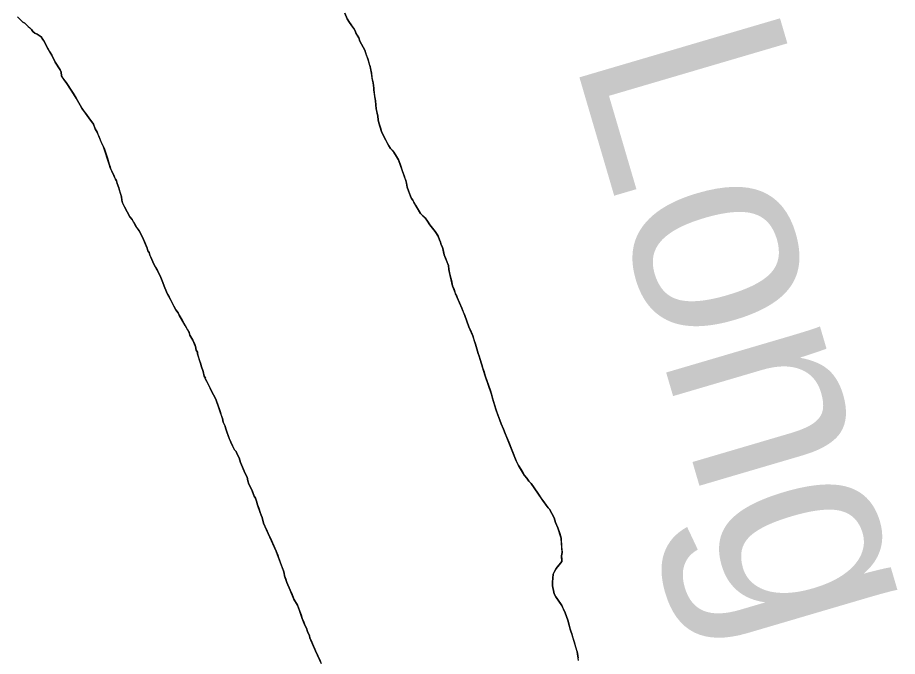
# Model space of a CAD drawing. Extents: x 3172297 to 3210190, y 958463 to 983887.
# Drawn here: x 3178339.8 to 3178828, y 966207.2 to 966561.4 of the extents above; entities that cross this region are included whole.
import ezdxf

# ---------------------------------------------------------------- set-up
doc = ezdxf.new("R2010")
doc.units = 0
for name, color, linetype in [('V-RIVR-IDEN', 7, 'Continuous'), ('V-SITE-VEGE', 7, 'Continuous'), ('V-TOPO-SHOR', 7, 'Continuous')]:
    doc.layers.add(name, color=color, linetype=linetype)

msp = doc.modelspace()

# ---------------------------------------------------------------- linework, layer by layer
at = {"layer": 'V-SITE-VEGE'}
for p, q in [((3178522.62, 966560.73), (3178521.31, 966563.8)), ((3178342.68, 966558.91), (3178339.84, 966561.76)), ((3178343.77, 966558.25), (3178342.68, 966558.91)), ((3178524.06, 966558.75), (3178522.62, 966560.73)), ((3178344.87, 966557.37), (3178343.77, 966558.25)), ((3178347.48, 966554.74), (3178344.87, 966557.37)), ((3178348.35, 966553.65), (3178347.48, 966554.74)), ((3178524.89, 966557.29), (3178524.06, 966558.75)), ((3178526.36, 966555.42), (3178524.89, 966557.29)), ((3178527.19, 966553.96), (3178526.36, 966555.42)), ((3178527.41, 966552.92), (3178527.19, 966553.96)), ((3178349.44, 966552.77), (3178348.35, 966553.65)), ((3178350.7, 966552.15), (3178349.44, 966552.77)), ((3178352.99, 966550.7), (3178350.7, 966552.15)), ((3178353.83, 966549.24), (3178352.99, 966550.7)), ((3178354.46, 966548.41), (3178353.83, 966549.24)), ((3178529.08, 966550.22), (3178527.41, 966552.92)), ((3178529.71, 966548.34), (3178529.08, 966550.22)), ((3178356.35, 966544.67), (3178354.46, 966548.41)), ((3178358.86, 966540.51), (3178356.35, 966544.67)), ((3178532.44, 966543.35), (3178529.71, 966548.34)), ((3178360.75, 966536.76), (3178358.86, 966540.51)), ((3178534.33, 966537.94), (3178532.44, 966543.35)), ((3178363.47, 966532.39), (3178360.75, 966536.76)), ((3178535.38, 966534.19), (3178534.33, 966537.94)), ((3178364.1, 966531.15), (3178363.47, 966532.39)), ((3178364.11, 966529.06), (3178364.1, 966531.15)), ((3178536.23, 966530.65), (3178535.38, 966534.19)), ((3178536.66, 966526.7), (3178536.23, 966530.65)), ((3178365.99, 966526.36), (3178364.11, 966529.06)), ((3178366.83, 966525.32), (3178365.99, 966526.36)), ((3178369.55, 966521.16), (3178366.83, 966525.32)), ((3178537.08, 966525.24), (3178536.66, 966526.7)), ((3178537.51, 966522.32), (3178537.08, 966525.24)), ((3178372.27, 966516.8), (3178369.55, 966521.16)), ((3178537.51, 966521.28), (3178537.51, 966522.32)), ((3178538.36, 966515.24), (3178537.51, 966521.28)), ((3178374.58, 966512.84), (3178372.27, 966516.8)), ((3178538.79, 966511.07), (3178538.36, 966515.24)), ((3178375.42, 966511.18), (3178374.58, 966512.84)), ((3178377.51, 966508.48), (3178375.42, 966511.18)), ((3178539.64, 966506.7), (3178538.79, 966511.07)), ((3178378.35, 966507.02), (3178377.51, 966508.48)), ((3178379.39, 966505.77), (3178378.35, 966507.02)), ((3178381.91, 966502.24), (3178379.39, 966505.77)), ((3178539.85, 966504.61), (3178539.64, 966506.7)), ((3178382.96, 966499.74), (3178381.91, 966502.24)), ((3178540.28, 966502.95), (3178539.85, 966504.61)), ((3178541.75, 966498.16), (3178540.28, 966502.95)), ((3178384, 966497.87), (3178382.96, 966499.74)), ((3178386.73, 966491.21), (3178384, 966497.87)), ((3178542.59, 966496.29), (3178541.75, 966498.16)), ((3178545.74, 966490.26), (3178542.59, 966496.29)), ((3178387.57, 966489.75), (3178386.73, 966491.21)), ((3178390.73, 966480.18), (3178387.57, 966489.75)), ((3178546.78, 966488.8), (3178545.74, 966490.26)), ((3178548.67, 966486.72), (3178546.78, 966488.8)), ((3178550.13, 966484.43), (3178548.67, 966486.72)), ((3178551.18, 966482.56), (3178550.13, 966484.43)), ((3178555.17, 966471.11), (3178551.18, 966482.56)), ((3178391.36, 966477.68), (3178390.73, 966480.18)), ((3178392.2, 966476.22), (3178391.36, 966477.68)), ((3178394.09, 966471.85), (3178392.2, 966476.22)), ((3178394.72, 966470.81), (3178394.09, 966471.85)), ((3178555.6, 966469.66), (3178555.17, 966471.11)), ((3178395.14, 966469.35), (3178394.72, 966470.81)), ((3178395.98, 966467.06), (3178395.14, 966469.35)), ((3178397.45, 966462.07), (3178395.98, 966467.06)), ((3178556.02, 966467.37), (3178555.6, 966469.66)), ((3178556.65, 966465.28), (3178556.02, 966467.37)), ((3178397.67, 966460.19), (3178397.45, 966462.07)), ((3178557.91, 966462.37), (3178556.65, 966465.28)), ((3178558.33, 966461.12), (3178557.91, 966462.37)), ((3178398.09, 966458.74), (3178397.67, 966460.19)), ((3178399.14, 966456.45), (3178398.09, 966458.74)), ((3178402.07, 966450.83), (3178399.14, 966456.45)), ((3178559.17, 966460.08), (3178558.33, 966461.12)), ((3178559.59, 966459.04), (3178559.17, 966460.08)), ((3178563.36, 966452.8), (3178559.59, 966459.04)), ((3178565.87, 966450.31), (3178563.36, 966452.8)), ((3178403.33, 966449.38), (3178402.07, 966450.83)), ((3178405.21, 966446.05), (3178403.33, 966449.38)), ((3178567.33, 966448.44), (3178565.87, 966450.31)), ((3178568.59, 966446.57), (3178567.33, 966448.44)), ((3178571.52, 966442.83), (3178568.59, 966446.57)), ((3178407.31, 966443.14), (3178405.21, 966446.05)), ((3178409.19, 966439.6), (3178407.31, 966443.14)), ((3178573.19, 966440.12), (3178571.52, 966442.83)), ((3178411.72, 966433.56), (3178409.19, 966439.6)), ((3178573.83, 966438.25), (3178573.19, 966440.12)), ((3178574.46, 966436.79), (3178573.83, 966438.25)), ((3178574.88, 966435.33), (3178574.46, 966436.79)), ((3178412.14, 966432.11), (3178411.72, 966433.56)), ((3178412.77, 966431.07), (3178412.14, 966432.11)), ((3178575.51, 966434.09), (3178574.88, 966435.33)), ((3178576.56, 966429.92), (3178575.51, 966434.09)), ((3178413.19, 966429.61), (3178412.77, 966431.07)), ((3178413.81, 966428.57), (3178413.19, 966429.61)), ((3178415.49, 966424.62), (3178413.81, 966428.57)), ((3178578.87, 966423.89), (3178576.56, 966429.92)), ((3178418.22, 966419.62), (3178415.49, 966424.62)), ((3178579.09, 966421.8), (3178578.87, 966423.89)), ((3178419.27, 966417.34), (3178418.22, 966419.62)), ((3178420.11, 966415.46), (3178419.27, 966417.34)), ((3178581.2, 966412.64), (3178579.09, 966421.8)), ((3178421.58, 966411.51), (3178420.11, 966415.46)), ((3178583.72, 966406.19), (3178581.2, 966412.64)), ((3178423.05, 966407.97), (3178421.58, 966411.51)), ((3178424.73, 966405.06), (3178423.05, 966407.97)), ((3178425.15, 966404.02), (3178424.73, 966405.06)), ((3178427.66, 966399.44), (3178425.15, 966404.02)), ((3178586.24, 966400.36), (3178583.72, 966406.19)), ((3178428.92, 966397.78), (3178427.66, 966399.44)), ((3178429.54, 966396.32), (3178428.92, 966397.78)), ((3178587.92, 966396.2), (3178586.24, 966400.36)), ((3178432.9, 966390.7), (3178429.54, 966396.32)), ((3178590.23, 966389.96), (3178587.92, 966396.2)), ((3178435, 966386.75), (3178432.9, 966390.7)), ((3178592.33, 966384.96), (3178590.23, 966389.96)), ((3178435.42, 966385.3), (3178435, 966386.75)), ((3178437.09, 966382.59), (3178435.42, 966385.3)), ((3178593.81, 966380.38), (3178592.33, 966384.96)), ((3178438.56, 966379.05), (3178437.09, 966382.59)), ((3178438.99, 966376.97), (3178438.56, 966379.05)), ((3178595.28, 966375.18), (3178593.81, 966380.38)), ((3178439.61, 966375.93), (3178438.99, 966376.97)), ((3178439.62, 966374.89), (3178439.61, 966375.93)), ((3178441.51, 966369.27), (3178439.62, 966374.89)), ((3178595.91, 966373.72), (3178595.28, 966375.18)), ((3178596.54, 966371.85), (3178595.91, 966373.72)), ((3178441.72, 966368.23), (3178441.51, 966369.27)), ((3178599.28, 966362.69), (3178596.54, 966371.85)), ((3178442.77, 966365.1), (3178441.72, 966368.23)), ((3178443.41, 966362.6), (3178442.77, 966365.1)), ((3178444.04, 966361.57), (3178443.41, 966362.6)), ((3178443.83, 966361.36), (3178444.04, 966361.57)), ((3178444.88, 966359.69), (3178443.83, 966361.36)), ((3178446.76, 966355.95), (3178444.88, 966359.69)), ((3178602.85, 966352.69), (3178599.28, 966362.69)), ((3178447.39, 966354.28), (3178446.76, 966355.95)), ((3178448.44, 966352.2), (3178447.39, 966354.28)), ((3178449.91, 966349.91), (3178448.44, 966352.2)), ((3178453.48, 966339.09), (3178449.91, 966349.91)), ((3178603.28, 966350.4), (3178602.85, 966352.69)), ((3178605.39, 966343.74), (3178603.28, 966350.4)), ((3178608.12, 966336.25), (3178605.39, 966343.74)), ((3178453.91, 966337.01), (3178453.48, 966339.09)), ((3178454.54, 966335.97), (3178453.91, 966337.01)), ((3178454.96, 966334.93), (3178454.54, 966335.97)), ((3178455.17, 966333.89), (3178454.96, 966334.93)), ((3178609.38, 966333.13), (3178608.12, 966336.25)), ((3178456.01, 966331.8), (3178455.17, 966333.89)), ((3178456.85, 966329.1), (3178456.01, 966331.8)), ((3178610.43, 966330.84), (3178609.38, 966333.13)), ((3178611.27, 966328.55), (3178610.43, 966330.84)), ((3178458.11, 966325.98), (3178456.85, 966329.1)), ((3178460.21, 966321.82), (3178458.11, 966325.98)), ((3178616.52, 966315.64), (3178611.27, 966328.55)), ((3178461.05, 966320.78), (3178460.21, 966321.82)), ((3178461.47, 966319.73), (3178461.05, 966320.78)), ((3178462.72, 966317.24), (3178461.47, 966319.73)), ((3178463.56, 966314.74), (3178462.72, 966317.24)), ((3178466.09, 966308.71), (3178463.56, 966314.74)), ((3178617.78, 966313.15), (3178616.52, 966315.64)), ((3178621.13, 966307.53), (3178617.78, 966313.15)), ((3178467.13, 966306.62), (3178466.09, 966308.71)), ((3178467.56, 966304.54), (3178467.13, 966306.62)), ((3178622.38, 966306.08), (3178621.13, 966307.53)), ((3178623.43, 966304.41), (3178622.38, 966306.08)), ((3178468.19, 966302.67), (3178467.56, 966304.54)), ((3178469.66, 966299.96), (3178468.19, 966302.67)), ((3178624.69, 966303.17), (3178623.43, 966304.41)), ((3178628.45, 966297.76), (3178624.69, 966303.17)), ((3178471.13, 966296.01), (3178469.66, 966299.96)), ((3178471.75, 966294.97), (3178471.13, 966296.01)), ((3178631.18, 966293.6), (3178628.45, 966297.76)), ((3178472.39, 966293.31), (3178471.75, 966294.97)), ((3178473.02, 966291.22), (3178472.39, 966293.31)), ((3178474.49, 966287.06), (3178473.02, 966291.22)), ((3178634.11, 966289.65), (3178631.18, 966293.6)), ((3178474.91, 966285.6), (3178474.49, 966287.06)), ((3178475.54, 966284.14), (3178474.91, 966285.6)), ((3178634.94, 966288.82), (3178634.11, 966289.65)), ((3178637.46, 966284.04), (3178634.94, 966288.82)), ((3178476.18, 966281.02), (3178475.54, 966284.14)), ((3178478.9, 966275.4), (3178476.18, 966281.02)), ((3178638.3, 966281.54), (3178637.46, 966284.04)), ((3178639.56, 966278.42), (3178638.3, 966281.54)), ((3178641.45, 966272.8), (3178639.56, 966278.42)), ((3178483.31, 966265.62), (3178478.9, 966275.4)), ((3178641.9, 966264.88), (3178641.45, 966272.8)), ((3178487.31, 966254.59), (3178483.31, 966265.62)), ((3178641.69, 966263), (3178641.9, 966264.88)), ((3178641.7, 966259.88), (3178641.69, 966263)), ((3178638.59, 966255.91), (3178641.7, 966259.88)), ((3178487.73, 966253.34), (3178487.31, 966254.59)), ((3178487.94, 966251.88), (3178487.73, 966253.34)), ((3178489.2, 966248.14), (3178487.94, 966251.88)), ((3178636.53, 966248.4), (3178636.93, 966252.78)), ((3178636.93, 966252.78), (3178638.59, 966255.91)), ((3178491.09, 966243.98), (3178489.2, 966248.14)), ((3178636.54, 966246.32), (3178636.53, 966248.4)), ((3178493.19, 966238.98), (3178491.09, 966243.98)), ((3178637.59, 966241.94), (3178636.54, 966246.32)), ((3178638.43, 966240.28), (3178637.59, 966241.94)), ((3178495.08, 966235.65), (3178493.19, 966238.98)), ((3178641.78, 966235.5), (3178638.43, 966240.28)), ((3178496.33, 966232.74), (3178495.08, 966235.65)), ((3178497.81, 966228.16), (3178496.33, 966232.74)), ((3178642.62, 966233.41), (3178641.78, 966235.5)), ((3178643.67, 966231.33), (3178642.62, 966233.41)), ((3178499.28, 966224.62), (3178497.81, 966228.16)), ((3178645.14, 966227.38), (3178643.67, 966231.33)), ((3178645.77, 966224.46), (3178645.14, 966227.38)), ((3178500.12, 966222.96), (3178499.28, 966224.62)), ((3178500.75, 966221.08), (3178500.12, 966222.96)), ((3178646.41, 966222.38), (3178645.77, 966224.46)), ((3178647.04, 966220.71), (3178646.41, 966222.38)), ((3178501.8, 966218.59), (3178500.75, 966221.08)), ((3178502.01, 966217.55), (3178501.8, 966218.59)), ((3178505.16, 966210.26), (3178502.01, 966217.55)), ((3178647.25, 966219.68), (3178647.04, 966220.71)), ((3178650.2, 966209.89), (3178647.25, 966219.68)), ((3178508.51, 966203.19), (3178505.16, 966210.26)), ((3178651.05, 966204.9), (3178650.2, 966209.89))]:
    msp.add_line(p, q, dxfattribs=at)
at = {"layer": 'V-TOPO-SHOR'}
for points in [[(3178521.31, 966563.8), (3178522.62, 966560.73), (3178524.05, 966558.75), (3178524.89, 966557.29), (3178525.52, 966556.46), (3178526.36, 966555.42), (3178527.19, 966553.96), (3178527.41, 966552.92)], [(3178339.84, 966561.75), (3178340.93, 966560.66), (3178341.81, 966559.78), (3178342.68, 966558.91), (3178343.77, 966558.25), (3178344.86, 966557.37), (3178345.73, 966556.49), (3178346.61, 966555.62), (3178347.48, 966554.74), (3178348.35, 966553.65), (3178349.44, 966552.77), (3178350.7, 966552.15), (3178352.99, 966550.7), (3178353.83, 966549.24), (3178354.46, 966548.41), (3178355.09, 966547.17), (3178355.72, 966545.92), (3178356.35, 966544.67), (3178357.6, 966542.59), (3178358.86, 966540.51), (3178360.75, 966536.76), (3178363.47, 966532.39), (3178364.1, 966531.15), (3178364.11, 966529.06), (3178364.94, 966527.82), (3178365.99, 966526.36), (3178366.83, 966525.32), (3178367.87, 966523.66), (3178369.55, 966521.16), (3178370.6, 966519.5), (3178372.27, 966516.8), (3178373.11, 966515.34), (3178374.58, 966512.84), (3178375.42, 966511.18), (3178376.67, 966509.51), (3178377.51, 966508.48), (3178378.35, 966507.02), (3178379.39, 966505.77), (3178381.91, 966502.24), (3178382.96, 966499.74), (3178384, 966497.87), (3178384.42, 966496.83), (3178385.05, 966495.16), (3178386.1, 966492.67), (3178386.73, 966491.21), (3178387.57, 966489.75), (3178387.99, 966488.5), (3178389.68, 966483.51), (3178390.73, 966480.18), (3178391.15, 966478.72), (3178391.36, 966477.68), (3178392.2, 966476.22), (3178393.25, 966473.93), (3178393.67, 966472.89), (3178394.09, 966471.85), (3178394.72, 966470.81), (3178395.14, 966469.35), (3178395.98, 966467.06), (3178396.61, 966464.77), (3178397.45, 966462.07), (3178397.67, 966460.19), (3178398.09, 966458.74), (3178399.14, 966456.45), (3178402.07, 966450.83), (3178403.33, 966449.38), (3178404.17, 966447.92), (3178405.21, 966446.05), (3178406.05, 966444.8), (3178407.31, 966443.14), (3178407.94, 966441.89), (3178409.19, 966439.6), (3178410.46, 966436.69), (3178411.72, 966433.56)], [(3178527.41, 966552.92), (3178528.25, 966551.67), (3178529.08, 966550.22), (3178529.71, 966548.34), (3178531.6, 966545.02), (3178532.44, 966543.35), (3178532.86, 966542.1), (3178533.49, 966540.23), (3178533.91, 966538.98), (3178534.33, 966537.94), (3178534.96, 966535.65), (3178535.38, 966534.19), (3178535.6, 966533.15), (3178536.23, 966530.65), (3178536.45, 966528.15), (3178536.66, 966526.7), (3178537.08, 966525.24), (3178537.29, 966523.78), (3178537.51, 966522.32), (3178537.51, 966521.28), (3178537.72, 966519.82), (3178537.94, 966517.95), (3178538.36, 966515.24), (3178538.58, 966512.74), (3178538.79, 966511.07), (3178539, 966509.82), (3178539.64, 966506.7), (3178539.85, 966504.61), (3178540.28, 966502.95), (3178541.12, 966500.24), (3178541.75, 966498.16), (3178542.59, 966496.29), (3178545.11, 966491.5), (3178545.74, 966490.26), (3178546.78, 966488.8), (3178547.62, 966487.97), (3178548.67, 966486.72), (3178550.13, 966484.43), (3178551.18, 966482.56), (3178551.6, 966481.52), (3178552.02, 966480.07), (3178552.44, 966479.02), (3178553.28, 966476.53), (3178554.33, 966473.61), (3178554.75, 966472.36), (3178555.17, 966471.11), (3178555.6, 966469.66), (3178556.02, 966467.37), (3178556.65, 966465.28), (3178557.91, 966462.37), (3178558.33, 966461.12), (3178559.17, 966460.08), (3178559.59, 966459.04), (3178560.64, 966457.38), (3178561.68, 966455.51), (3178563.36, 966452.8), (3178564.61, 966451.56), (3178565.87, 966450.31), (3178567.33, 966448.44), (3178568.59, 966446.57), (3178571.52, 966442.83), (3178572.56, 966441.16), (3178573.19, 966440.12), (3178573.83, 966438.25), (3178574.46, 966436.79), (3178574.88, 966435.33), (3178575.51, 966434.09), (3178575.93, 966432.63), (3178576.56, 966429.92), (3178577.4, 966427.63), (3178578.24, 966425.55), (3178578.87, 966423.89), (3178579.09, 966421.8), (3178579.72, 966418.89), (3178580.57, 966415.56), (3178581.2, 966412.64), (3178582.04, 966410.56), (3178582.88, 966407.85), (3178583.09, 966407.85), (3178583.72, 966406.19), (3178584.98, 966403.27), (3178586.24, 966400.36), (3178587.08, 966398.28), (3178587.92, 966396.2), (3178590.23, 966389.96), (3178591.07, 966388.08), (3178592.33, 966384.96), (3178592.97, 966382.88), (3178593.81, 966380.38), (3178595.28, 966375.18), (3178595.91, 966373.72), (3178596.54, 966371.85), (3178597.39, 966368.93), (3178598.02, 966366.85), (3178598.65, 966364.97), (3178599.28, 966362.69), (3178602.02, 966354.98), (3178602.85, 966352.69), (3178603.28, 966350.4), (3178604.33, 966347.28), (3178605.39, 966343.74)], [(3178411.72, 966433.56), (3178412.14, 966432.11), (3178412.76, 966431.07), (3178413.19, 966429.61), (3178413.81, 966428.57), (3178415.49, 966424.62), (3178416.33, 966422.95), (3178417.38, 966421.08), (3178418.22, 966419.62), (3178419.27, 966417.33), (3178420.11, 966415.46), (3178421.58, 966411.51), (3178423.05, 966407.97), (3178423.89, 966406.51), (3178424.73, 966405.06), (3178425.15, 966404.02), (3178426.61, 966401.31), (3178427.66, 966399.44), (3178428.92, 966397.78), (3178429.54, 966396.32), (3178431.22, 966393.62), (3178432.9, 966390.7), (3178434.16, 966388.21), (3178435, 966386.75), (3178435.42, 966385.3), (3178437.09, 966382.59), (3178437.93, 966380.72), (3178438.56, 966379.05), (3178438.99, 966376.97), (3178439.61, 966375.93), (3178439.62, 966374.89), (3178440.04, 966373.64), (3178440.67, 966371.77), (3178441.51, 966369.27), (3178441.72, 966368.23), (3178442.77, 966365.1), (3178443.41, 966362.6), (3178444.04, 966361.57), (3178443.83, 966361.36), (3178444.88, 966359.69), (3178446.76, 966355.95), (3178447.39, 966354.28), (3178448.44, 966352.2), (3178449.91, 966349.91), (3178451.17, 966346.17), (3178451.59, 966344.71), (3178452.43, 966342.42), (3178452.85, 966340.96), (3178453.48, 966339.09), (3178453.91, 966337.01), (3178454.54, 966335.97), (3178454.96, 966334.93), (3178455.17, 966333.89), (3178456.01, 966331.8), (3178456.85, 966329.1), (3178457.27, 966328.06), (3178458.11, 966325.98), (3178459.16, 966323.9), (3178460.21, 966321.82), (3178461.05, 966320.78), (3178461.47, 966319.73), (3178462.72, 966317.24), (3178463.56, 966314.74), (3178465.24, 966310.79), (3178466.09, 966308.71), (3178467.13, 966306.62), (3178467.56, 966304.54), (3178468.19, 966302.67), (3178469.66, 966299.96), (3178470.08, 966298.72), (3178471.13, 966296.01), (3178471.75, 966294.97), (3178472.39, 966293.31), (3178473.02, 966291.22), (3178473.65, 966289.35), (3178474.49, 966287.06), (3178474.91, 966285.6), (3178475.54, 966284.14), (3178476.18, 966281.02), (3178477.02, 966279.36), (3178478.27, 966276.65), (3178478.9, 966275.4), (3178479.95, 966273.12), (3178482.05, 966268.54), (3178483.31, 966265.62), (3178484.15, 966263.33), (3178484.57, 966262.08), (3178486.25, 966257.51), (3178487.31, 966254.59), (3178487.73, 966253.34), (3178487.94, 966251.88), (3178488.57, 966250.01), (3178489.2, 966248.14), (3178490.46, 966245.22), (3178491.09, 966243.98), (3178491.72, 966242.52), (3178492.14, 966241.48), (3178492.77, 966240.02), (3178493.19, 966238.98), (3178495.08, 966235.65), (3178495.7, 966234.2)], [(3178605.39, 966343.74), (3178605.8, 966342.7), (3178608.12, 966336.25), (3178609.38, 966333.13), (3178610.43, 966330.84), (3178611.27, 966328.55), (3178612.32, 966326.05), (3178616.52, 966315.64), (3178617.78, 966313.15), (3178619.87, 966309.61), (3178621.13, 966307.53), (3178622.38, 966306.08), (3178623.43, 966304.41), (3178624.69, 966303.17), (3178628.45, 966297.76), (3178630.55, 966294.64), (3178631.18, 966293.6), (3178633.06, 966291.11), (3178634.11, 966289.65), (3178634.94, 966288.82), (3178637.46, 966284.04), (3178638.3, 966281.54), (3178639.56, 966278.42), (3178640.61, 966275.29), (3178641.45, 966272.79), (3178641.68, 966268), (3178641.9, 966264.88), (3178641.69, 966263), (3178641.7, 966260.92), (3178641.7, 966259.88), (3178640.25, 966257.99), (3178638.59, 966255.91), (3178637.76, 966254.45), (3178636.93, 966252.78), (3178636.53, 966248.4), (3178636.54, 966246.32), (3178637.17, 966243.82), (3178637.59, 966241.94), (3178638.43, 966240.28), (3178639.06, 966239.45), (3178641.78, 966235.5), (3178642.2, 966234.46), (3178642.62, 966233.41), (3178643.67, 966231.33), (3178645.14, 966227.38), (3178645.77, 966224.46), (3178646.41, 966222.38), (3178647.04, 966220.71), (3178647.25, 966219.68), (3178647.46, 966219.05), (3178647.88, 966217.59), (3178648.72, 966214.68), (3178649.78, 966211.14), (3178650.2, 966209.89), (3178650.62, 966207.6), (3178650.83, 966206.35)], [(3178495.7, 966234.2), (3178496.33, 966232.74), (3178496.76, 966231.28), (3178497.18, 966230.24), (3178497.81, 966228.16), (3178498.65, 966226.29), (3178499.28, 966224.62), (3178500.12, 966222.96), (3178500.75, 966221.08), (3178501.8, 966218.59), (3178502.01, 966217.55), (3178502.64, 966216.09), (3178503.48, 966214.21), (3178504.74, 966211.3), (3178505.16, 966210.26), (3178506.42, 966207.56), (3178507.89, 966204.65)]]:
    msp.add_lwpolyline(points, dxfattribs=at)

# ---------------------------------------------------------------- texts
at = {"layer": 'V-RIVR-IDEN'}
msp.add_text('Long', height=116, rotation=286.3895, dxfattribs=at).set_placement((3178647.95, 966540.46))

doc.saveas('drawing.dxf')
